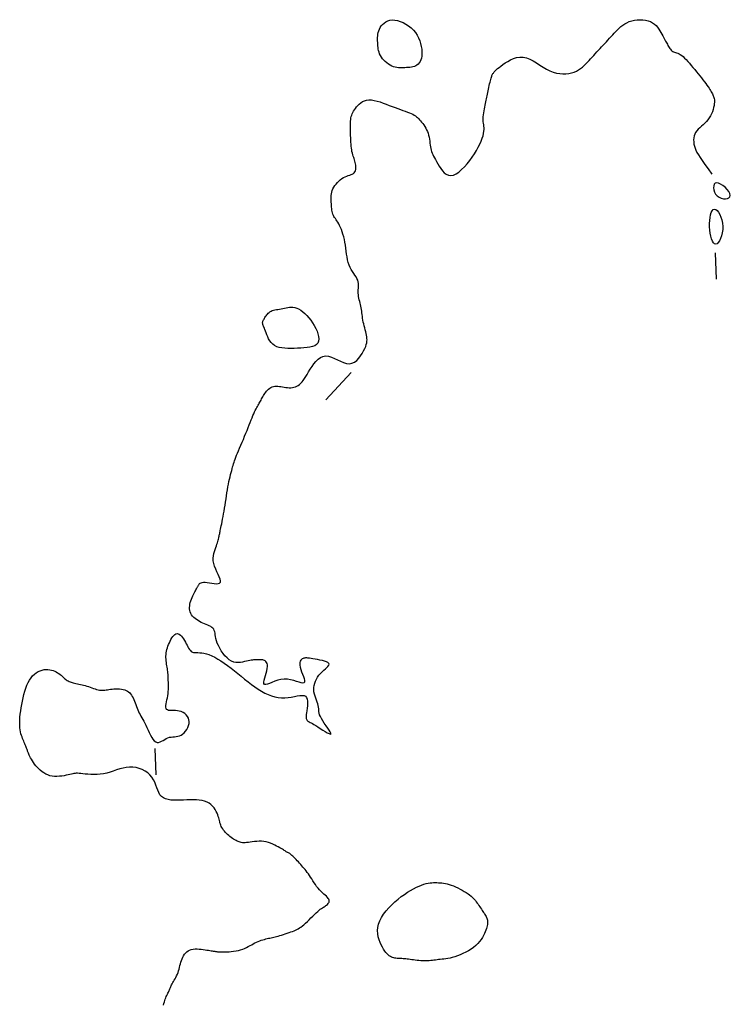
# Model space of a CAD drawing. Header units: millimetres. Extents: x 32690613 to 32693367, y 5343692 to 5344708.
# Tile 870 of 1009: x 32693310 to 32693337, y 5344181 to 5344219. Entities that reach past the tile are written whole.
import ezdxf

# ---------------------------------------------------------------- set-up
doc = ezdxf.new("R2010")
doc.units = ezdxf.units.MM
doc.header["$LTSCALE"] = 20
doc.layers.add('02-DGM_HL_492.50', color=92, linetype='Continuous')

msp = doc.modelspace()

# ---------------------------------------------------------------- linework, layer by layer
at = {"layer": '02-DGM_HL_492.50', "elevation": 492.5, "flags": 128}
for points in [[(32693315.623, 5344181.092), (32693315.638, 5344181.154), (32693315.654, 5344181.212), (32693315.671, 5344181.268), (32693315.689, 5344181.32), (32693315.708, 5344181.369), (32693315.727, 5344181.416), (32693315.748, 5344181.459), (32693315.768, 5344181.5), (32693315.787, 5344181.539), (32693315.806, 5344181.575), (32693315.823, 5344181.61), (32693315.839, 5344181.643), (32693315.852, 5344181.674), (32693315.864, 5344181.704), (32693315.875, 5344181.734), (32693315.887, 5344181.764), (32693315.899, 5344181.795), (32693315.913, 5344181.828), (32693315.929, 5344181.864), (32693315.949, 5344181.902), (32693315.972, 5344181.944), (32693315.999, 5344181.989), (32693316.028, 5344182.038), (32693316.058, 5344182.09), (32693316.088, 5344182.145), (32693316.118, 5344182.203), (32693316.146, 5344182.263), (32693316.171, 5344182.325), (32693316.193, 5344182.39), (32693316.212, 5344182.456), (32693316.23, 5344182.522), (32693316.246, 5344182.59), (32693316.263, 5344182.657), (32693316.281, 5344182.723), (32693316.301, 5344182.788), (32693316.323, 5344182.851), (32693316.35, 5344182.911), (32693316.38, 5344182.968), (32693316.415, 5344183.021), (32693316.455, 5344183.07), (32693316.501, 5344183.112), (32693316.552, 5344183.149), (32693316.609, 5344183.179), (32693316.673, 5344183.201), (32693316.743, 5344183.216), (32693316.818, 5344183.223), (32693316.897, 5344183.224), (32693316.976, 5344183.221), (32693317.055, 5344183.214), (32693317.132, 5344183.204), (32693317.205, 5344183.194), (32693317.271, 5344183.183), (32693317.33, 5344183.174), (32693317.383, 5344183.165), (32693317.428, 5344183.158), (32693317.469, 5344183.152), (32693317.505, 5344183.146), (32693317.537, 5344183.141), (32693317.566, 5344183.136), (32693317.593, 5344183.132), (32693317.619, 5344183.128), (32693317.645, 5344183.124), (32693317.672, 5344183.121), (32693317.703, 5344183.118), (32693317.738, 5344183.115), (32693317.779, 5344183.114), (32693317.828, 5344183.113), (32693317.886, 5344183.113), (32693317.953, 5344183.114), (32693318.029, 5344183.116), (32693318.111, 5344183.12), (32693318.198, 5344183.127), (32693318.287, 5344183.137), (32693318.377, 5344183.15), (32693318.465, 5344183.167), (32693318.55, 5344183.189), (32693318.63, 5344183.215), (32693318.705, 5344183.245), (32693318.776, 5344183.279), (32693318.844, 5344183.314), (32693318.909, 5344183.35), (32693318.972, 5344183.386), (32693319.034, 5344183.421), (32693319.096, 5344183.453), (32693319.157, 5344183.483), (32693319.218, 5344183.509), (32693319.279, 5344183.533), (32693319.338, 5344183.554), (32693319.397, 5344183.573), (32693319.454, 5344183.589), (32693319.509, 5344183.604), (32693319.562, 5344183.617), (32693319.612, 5344183.629), (32693319.661, 5344183.64), (32693319.709, 5344183.651), (32693319.758, 5344183.661), (32693319.808, 5344183.672), (32693319.86, 5344183.684), (32693319.915, 5344183.698), (32693319.975, 5344183.714), (32693320.039, 5344183.732), (32693320.107, 5344183.752), (32693320.178, 5344183.774), (32693320.25, 5344183.797), (32693320.321, 5344183.821), (32693320.392, 5344183.845), (32693320.46, 5344183.87), (32693320.524, 5344183.893), (32693320.583, 5344183.916), (32693320.638, 5344183.939), (32693320.691, 5344183.964), (32693320.742, 5344183.991), (32693320.794, 5344184.022), (32693320.846, 5344184.058), (32693320.9, 5344184.099), (32693320.959, 5344184.148), (32693321.021, 5344184.205), (32693321.088, 5344184.268), (32693321.156, 5344184.335), (32693321.225, 5344184.404), (32693321.293, 5344184.472), (32693321.36, 5344184.537), (32693321.423, 5344184.598), (32693321.481, 5344184.651), (32693321.534, 5344184.696), (32693321.581, 5344184.733), (32693321.623, 5344184.763), (32693321.662, 5344184.789), (32693321.697, 5344184.811), (32693321.73, 5344184.831), (32693321.762, 5344184.851), (32693321.792, 5344184.872), (32693321.822, 5344184.895), (32693321.851, 5344184.921), (32693321.876, 5344184.949), (32693321.897, 5344184.979), (32693321.913, 5344185.01), (32693321.92, 5344185.043), (32693321.919, 5344185.077), (32693321.908, 5344185.113), (32693321.885, 5344185.149), (32693321.853, 5344185.187), (32693321.812, 5344185.227), (32693321.765, 5344185.269), (32693321.713, 5344185.314), (32693321.658, 5344185.363), (32693321.602, 5344185.416), (32693321.546, 5344185.474), (32693321.493, 5344185.537), (32693321.442, 5344185.604), (32693321.393, 5344185.674), (32693321.345, 5344185.745), (32693321.299, 5344185.816), (32693321.255, 5344185.887), (32693321.211, 5344185.955), (32693321.169, 5344186.02), (32693321.127, 5344186.081), (32693321.085, 5344186.137), (32693321.044, 5344186.191), (32693321.003, 5344186.242), (32693320.961, 5344186.29), (32693320.919, 5344186.338), (32693320.877, 5344186.386), (32693320.834, 5344186.434), (32693320.79, 5344186.483), (32693320.746, 5344186.532), (32693320.701, 5344186.58), (32693320.658, 5344186.627), (32693320.616, 5344186.671), (32693320.576, 5344186.713), (32693320.538, 5344186.75), (32693320.503, 5344186.782), (32693320.472, 5344186.809), (32693320.444, 5344186.831), (32693320.419, 5344186.849), (32693320.396, 5344186.864), (32693320.374, 5344186.876), (32693320.352, 5344186.887), (32693320.332, 5344186.898), (32693320.311, 5344186.909), (32693320.289, 5344186.922), (32693320.265, 5344186.936), (32693320.239, 5344186.952), (32693320.21, 5344186.97), (32693320.177, 5344186.99), (32693320.138, 5344187.014), (32693320.094, 5344187.04), (32693320.042, 5344187.07), (32693319.984, 5344187.104), (32693319.919, 5344187.139), (32693319.847, 5344187.176), (32693319.771, 5344187.211), (32693319.69, 5344187.244), (32693319.606, 5344187.273), (32693319.52, 5344187.296), (32693319.431, 5344187.312), (32693319.342, 5344187.32), (32693319.253, 5344187.321), (32693319.164, 5344187.317), (32693319.079, 5344187.309), (32693318.996, 5344187.298), (32693318.918, 5344187.286), (32693318.846, 5344187.276), (32693318.78, 5344187.267), (32693318.721, 5344187.263), (32693318.669, 5344187.262), (32693318.622, 5344187.265), (32693318.578, 5344187.271), (32693318.538, 5344187.281), (32693318.498, 5344187.294), (32693318.459, 5344187.309), (32693318.419, 5344187.328), (32693318.376, 5344187.35), (32693318.332, 5344187.374), (32693318.286, 5344187.401), (32693318.239, 5344187.431), (32693318.192, 5344187.463), (32693318.146, 5344187.497), (32693318.1, 5344187.534), (32693318.056, 5344187.573), (32693318.014, 5344187.614), (32693317.974, 5344187.657), (32693317.937, 5344187.701), (32693317.902, 5344187.746), (32693317.871, 5344187.792), (32693317.842, 5344187.838), (32693317.818, 5344187.884), (32693317.798, 5344187.93), (32693317.781, 5344187.974), (32693317.767, 5344188.019), (32693317.756, 5344188.064), (32693317.745, 5344188.111), (32693317.733, 5344188.16), (32693317.719, 5344188.211), (32693317.703, 5344188.266), (32693317.682, 5344188.325), (32693317.656, 5344188.389), (32693317.624, 5344188.456), (32693317.585, 5344188.524), (32693317.54, 5344188.591), (32693317.486, 5344188.655), (32693317.424, 5344188.714), (32693317.354, 5344188.766), (32693317.274, 5344188.81), (32693317.184, 5344188.843), (32693317.086, 5344188.867), (32693316.98, 5344188.882), (32693316.868, 5344188.891), (32693316.75, 5344188.895), (32693316.629, 5344188.894), (32693316.506, 5344188.891), (32693316.381, 5344188.886), (32693316.257, 5344188.882), (32693316.134, 5344188.879), (32693316.015, 5344188.881), (32693315.902, 5344188.888), (32693315.796, 5344188.904), (32693315.699, 5344188.93), (32693315.614, 5344188.968), (32693315.542, 5344189.02), (32693315.484, 5344189.088), (32693315.437, 5344189.168), (32693315.398, 5344189.259), (32693315.362, 5344189.357), (32693315.326, 5344189.459), (32693315.286, 5344189.561), (32693315.239, 5344189.662), (32693315.18, 5344189.757), (32693315.106, 5344189.843), (32693315.02, 5344189.921), (32693314.922, 5344189.988), (32693314.814, 5344190.045), (32693314.699, 5344190.089), (32693314.579, 5344190.12), (32693314.456, 5344190.138), (32693314.331, 5344190.14), (32693314.206, 5344190.128), (32693314.082, 5344190.104), (32693313.958, 5344190.07), (32693313.835, 5344190.031), (32693313.711, 5344189.99), (32693313.588, 5344189.949), (32693313.464, 5344189.913), (32693313.34, 5344189.885), (32693313.216, 5344189.866), (32693313.093, 5344189.857), (32693312.973, 5344189.855), (32693312.858, 5344189.859), (32693312.749, 5344189.867), (32693312.648, 5344189.877), (32693312.557, 5344189.887), (32693312.478, 5344189.896), (32693312.411, 5344189.902), (32693312.354, 5344189.905), (32693312.304, 5344189.905), (32693312.259, 5344189.902), (32693312.215, 5344189.896), (32693312.169, 5344189.887), (32693312.119, 5344189.876), (32693312.062, 5344189.863), (32693311.995, 5344189.847), (32693311.92, 5344189.83), (32693311.838, 5344189.814), (32693311.751, 5344189.799), (32693311.66, 5344189.789), (32693311.569, 5344189.783), (32693311.478, 5344189.784), (32693311.388, 5344189.794), (32693311.303, 5344189.812), (32693311.222, 5344189.84), (32693311.144, 5344189.875), (32693311.071, 5344189.917), (32693311.002, 5344189.965), (32693310.937, 5344190.017), (32693310.876, 5344190.074), (32693310.819, 5344190.133), (32693310.767, 5344190.194), (32693310.719, 5344190.256), (32693310.675, 5344190.318), (32693310.635, 5344190.379), (32693310.6, 5344190.437), (32693310.569, 5344190.493), (32693310.542, 5344190.544), (32693310.519, 5344190.59), (32693310.501, 5344190.63), (32693310.486, 5344190.665), (32693310.473, 5344190.695), (32693310.463, 5344190.724), (32693310.453, 5344190.75), (32693310.444, 5344190.777), (32693310.435, 5344190.804), (32693310.424, 5344190.834), (32693310.411, 5344190.866), (32693310.397, 5344190.902), (32693310.381, 5344190.94), (32693310.363, 5344190.982), (32693310.345, 5344191.026), (32693310.325, 5344191.073), (32693310.305, 5344191.122), (32693310.283, 5344191.174), (32693310.262, 5344191.228), (32693310.241, 5344191.285), (32693310.22, 5344191.345), (32693310.201, 5344191.41), (32693310.185, 5344191.48), (32693310.171, 5344191.556), (32693310.161, 5344191.639), (32693310.155, 5344191.728), (32693310.153, 5344191.826), (32693310.157, 5344191.931), (32693310.164, 5344192.041), (32693310.176, 5344192.157), (32693310.191, 5344192.276), (32693310.21, 5344192.399), (32693310.233, 5344192.524), (32693310.258, 5344192.65), (32693310.285, 5344192.776), (32693310.316, 5344192.9), (32693310.35, 5344193.022), (32693310.388, 5344193.14), (32693310.43, 5344193.252), (32693310.476, 5344193.356), (32693310.528, 5344193.452), (32693310.584, 5344193.538), (32693310.646, 5344193.613), (32693310.713, 5344193.677), (32693310.783, 5344193.73), (32693310.856, 5344193.773), (32693310.931, 5344193.806), (32693311.007, 5344193.83), (32693311.082, 5344193.846), (32693311.156, 5344193.853), (32693311.227, 5344193.852), (32693311.296, 5344193.844), (32693311.363, 5344193.83), (32693311.426, 5344193.81), (32693311.486, 5344193.787), (32693311.542, 5344193.76), (32693311.594, 5344193.73), (32693311.642, 5344193.699), (32693311.686, 5344193.667), (32693311.726, 5344193.634), (32693311.763, 5344193.602), (32693311.798, 5344193.571), (32693311.831, 5344193.54), (32693311.862, 5344193.511), (32693311.894, 5344193.484), (32693311.926, 5344193.458), (32693311.958, 5344193.436), (32693311.992, 5344193.416), (32693312.028, 5344193.398), (32693312.066, 5344193.382), (32693312.105, 5344193.368), (32693312.147, 5344193.354), (32693312.192, 5344193.342), (32693312.24, 5344193.33), (32693312.292, 5344193.319), (32693312.346, 5344193.308), (32693312.402, 5344193.296), (32693312.461, 5344193.284), (32693312.522, 5344193.27), (32693312.583, 5344193.256), (32693312.646, 5344193.239), (32693312.709, 5344193.221), (32693312.773, 5344193.201), (32693312.836, 5344193.179), (32693312.898, 5344193.156), (32693312.959, 5344193.135), (32693313.019, 5344193.114), (32693313.078, 5344193.096), (32693313.134, 5344193.081), (32693313.188, 5344193.07), (32693313.239, 5344193.064), (32693313.288, 5344193.063), (32693313.337, 5344193.064), (32693313.386, 5344193.069), (32693313.436, 5344193.076), (32693313.488, 5344193.084), (32693313.544, 5344193.092), (32693313.604, 5344193.1), (32693313.668, 5344193.107), (32693313.737, 5344193.113), (32693313.807, 5344193.116), (32693313.879, 5344193.116), (32693313.95, 5344193.113), (32693314.02, 5344193.107), (32693314.085, 5344193.096), (32693314.146, 5344193.08), (32693314.201, 5344193.059), (32693314.251, 5344193.032), (32693314.295, 5344193), (32693314.335, 5344192.963), (32693314.371, 5344192.922), (32693314.403, 5344192.876), (32693314.434, 5344192.825), (32693314.462, 5344192.77), (32693314.488, 5344192.71), (32693314.514, 5344192.648), (32693314.539, 5344192.583), (32693314.564, 5344192.516), (32693314.588, 5344192.45), (32693314.614, 5344192.383), (32693314.64, 5344192.318), (32693314.668, 5344192.255), (32693314.697, 5344192.195), (32693314.728, 5344192.137), (32693314.761, 5344192.078), (32693314.795, 5344192.018), (32693314.831, 5344191.955), (32693314.868, 5344191.888), (32693314.907, 5344191.814), (32693314.947, 5344191.732), (32693314.989, 5344191.642), (32693315.032, 5344191.547), (32693315.076, 5344191.451), (32693315.122, 5344191.358), (32693315.17, 5344191.271), (32693315.219, 5344191.196), (32693315.27, 5344191.137), (32693315.322, 5344191.096), (32693315.376, 5344191.078), (32693315.432, 5344191.079), (32693315.489, 5344191.096), (32693315.547, 5344191.123), (32693315.606, 5344191.156), (32693315.666, 5344191.192), (32693315.727, 5344191.226), (32693315.788, 5344191.254), (32693315.85, 5344191.272), (32693315.912, 5344191.283), (32693315.975, 5344191.29), (32693316.037, 5344191.295), (32693316.099, 5344191.301), (32693316.161, 5344191.311), (32693316.223, 5344191.329), (32693316.285, 5344191.356), (32693316.345, 5344191.396), (32693316.404, 5344191.447), (32693316.458, 5344191.507), (32693316.506, 5344191.574), (32693316.546, 5344191.645), (32693316.576, 5344191.72), (32693316.594, 5344191.795), (32693316.598, 5344191.869), (32693316.588, 5344191.94), (32693316.564, 5344192.007), (32693316.528, 5344192.069), (32693316.481, 5344192.125), (32693316.425, 5344192.174), (32693316.362, 5344192.216), (32693316.294, 5344192.248), (32693316.221, 5344192.271), (32693316.147, 5344192.285), (32693316.072, 5344192.29), (32693316, 5344192.291), (32693315.931, 5344192.291), (32693315.868, 5344192.293), (32693315.813, 5344192.298), (32693315.768, 5344192.312), (32693315.735, 5344192.336), (32693315.716, 5344192.372), (32693315.708, 5344192.421), (32693315.71, 5344192.479), (32693315.719, 5344192.546), (32693315.732, 5344192.618), (32693315.749, 5344192.695), (32693315.766, 5344192.775), (32693315.782, 5344192.855), (32693315.793, 5344192.934), (32693315.801, 5344193.011), (32693315.806, 5344193.087), (32693315.808, 5344193.161), (32693315.809, 5344193.233), (32693315.808, 5344193.303), (32693315.806, 5344193.37), (32693315.803, 5344193.434), (32693315.801, 5344193.495), (32693315.798, 5344193.553), (32693315.796, 5344193.61), (32693315.792, 5344193.665), (32693315.788, 5344193.719), (32693315.783, 5344193.773), (32693315.777, 5344193.827), (32693315.769, 5344193.883), (32693315.76, 5344193.939), (32693315.75, 5344193.997), (32693315.74, 5344194.057), (32693315.73, 5344194.117), (32693315.722, 5344194.178), (32693315.715, 5344194.239), (32693315.712, 5344194.302), (32693315.711, 5344194.364), (32693315.715, 5344194.427), (32693315.723, 5344194.49), (32693315.734, 5344194.553), (32693315.75, 5344194.616), (32693315.768, 5344194.679), (32693315.79, 5344194.742), (32693315.814, 5344194.806), (32693315.842, 5344194.87), (32693315.872, 5344194.933), (32693315.904, 5344194.995), (32693315.939, 5344195.052), (32693315.975, 5344195.104), (32693316.013, 5344195.148), (32693316.052, 5344195.183), (32693316.093, 5344195.205), (32693316.134, 5344195.215), (32693316.176, 5344195.209), (32693316.218, 5344195.189), (32693316.26, 5344195.158), (32693316.301, 5344195.117), (32693316.342, 5344195.068), (32693316.38, 5344195.013), (32693316.418, 5344194.954), (32693316.452, 5344194.893), (32693316.485, 5344194.832), (32693316.516, 5344194.773), (32693316.546, 5344194.715), (32693316.576, 5344194.662), (32693316.607, 5344194.614), (32693316.641, 5344194.572), (32693316.677, 5344194.539), (32693316.717, 5344194.515), (32693316.762, 5344194.5), (32693316.812, 5344194.494), (32693316.868, 5344194.492), (32693316.93, 5344194.492), (32693316.999, 5344194.491), (32693317.074, 5344194.486), (32693317.157, 5344194.474), (32693317.248, 5344194.452), (32693317.347, 5344194.418), (32693317.453, 5344194.373), (32693317.566, 5344194.316), (32693317.683, 5344194.25), (32693317.805, 5344194.175), (32693317.931, 5344194.092), (32693318.058, 5344194.001), (32693318.187, 5344193.905), (32693318.316, 5344193.803), (32693318.445, 5344193.698), (32693318.574, 5344193.592), (32693318.704, 5344193.486), (32693318.833, 5344193.382), (32693318.962, 5344193.281), (32693319.09, 5344193.187), (32693319.219, 5344193.1), (32693319.347, 5344193.022), (32693319.475, 5344192.954), (32693319.602, 5344192.896), (32693319.729, 5344192.849), (32693319.856, 5344192.813), (32693319.982, 5344192.787), (32693320.107, 5344192.774), (32693320.233, 5344192.773), (32693320.357, 5344192.783), (32693320.478, 5344192.802), (32693320.595, 5344192.824), (32693320.704, 5344192.845), (32693320.804, 5344192.862), (32693320.891, 5344192.869), (32693320.965, 5344192.862), (32693321.022, 5344192.837), (32693321.062, 5344192.791), (32693321.085, 5344192.726), (32693321.096, 5344192.648), (32693321.097, 5344192.56), (32693321.09, 5344192.468), (32693321.079, 5344192.375), (32693321.067, 5344192.285), (32693321.055, 5344192.204), (32693321.048, 5344192.135), (32693321.044, 5344192.077), (32693321.044, 5344192.029), (32693321.048, 5344191.99), (32693321.055, 5344191.959), (32693321.065, 5344191.934), (32693321.077, 5344191.914), (32693321.092, 5344191.897), (32693321.11, 5344191.883), (32693321.131, 5344191.87), (32693321.157, 5344191.856), (32693321.189, 5344191.84), (32693321.229, 5344191.819), (32693321.278, 5344191.793), (32693321.337, 5344191.76), (32693321.408, 5344191.718), (32693321.49, 5344191.666), (32693321.581, 5344191.609), (32693321.673, 5344191.55), (32693321.763, 5344191.495), (32693321.844, 5344191.448), (32693321.912, 5344191.413), (32693321.962, 5344191.395), (32693321.988, 5344191.399), (32693321.986, 5344191.427), (32693321.96, 5344191.477), (32693321.917, 5344191.545), (32693321.861, 5344191.625), (32693321.797, 5344191.713), (32693321.732, 5344191.805), (32693321.671, 5344191.896), (32693321.62, 5344191.982), (32693321.582, 5344192.059), (32693321.556, 5344192.128), (32693321.54, 5344192.191), (32693321.53, 5344192.249), (32693321.524, 5344192.306), (32693321.519, 5344192.361), (32693321.512, 5344192.418), (32693321.501, 5344192.478), (32693321.482, 5344192.542), (32693321.459, 5344192.611), (32693321.432, 5344192.683), (32693321.405, 5344192.759), (32693321.379, 5344192.837), (32693321.357, 5344192.918), (32693321.34, 5344193), (32693321.332, 5344193.083), (32693321.334, 5344193.166), (32693321.346, 5344193.249), (32693321.367, 5344193.331), (32693321.396, 5344193.412), (32693321.433, 5344193.49), (32693321.478, 5344193.565), (32693321.529, 5344193.637), (32693321.586, 5344193.704), (32693321.648, 5344193.767), (32693321.712, 5344193.824), (32693321.773, 5344193.877), (32693321.828, 5344193.926), (32693321.872, 5344193.971), (32693321.902, 5344194.012), (32693321.915, 5344194.049), (32693321.905, 5344194.083), (32693321.871, 5344194.114), (32693321.815, 5344194.142), (32693321.743, 5344194.168), (32693321.659, 5344194.19), (32693321.568, 5344194.21), (32693321.475, 5344194.228), (32693321.384, 5344194.244), (32693321.3, 5344194.257), (32693321.227, 5344194.269), (32693321.165, 5344194.278), (32693321.111, 5344194.285), (32693321.065, 5344194.289), (32693321.024, 5344194.289), (32693320.988, 5344194.286), (32693320.956, 5344194.279), (32693320.925, 5344194.268), (32693320.894, 5344194.251), (32693320.866, 5344194.23), (32693320.84, 5344194.202), (32693320.819, 5344194.166), (32693320.805, 5344194.123), (32693320.798, 5344194.071), (32693320.8, 5344194.01), (32693320.812, 5344193.938), (32693320.836, 5344193.856), (32693320.868, 5344193.767), (32693320.903, 5344193.675), (32693320.936, 5344193.587), (32693320.963, 5344193.505), (32693320.979, 5344193.434), (32693320.98, 5344193.38), (32693320.961, 5344193.346), (32693320.919, 5344193.336), (32693320.855, 5344193.345), (32693320.774, 5344193.367), (32693320.677, 5344193.398), (32693320.569, 5344193.43), (32693320.452, 5344193.459), (32693320.33, 5344193.479), (32693320.205, 5344193.483), (32693320.081, 5344193.469), (32693319.96, 5344193.44), (32693319.846, 5344193.402), (32693319.74, 5344193.361), (32693319.647, 5344193.323), (32693319.567, 5344193.294), (32693319.505, 5344193.28), (32693319.462, 5344193.287), (32693319.44, 5344193.32), (32693319.437, 5344193.374), (32693319.448, 5344193.445), (32693319.468, 5344193.529), (32693319.494, 5344193.62), (32693319.521, 5344193.714), (32693319.546, 5344193.805), (32693319.563, 5344193.889), (32693319.571, 5344193.962), (32693319.568, 5344194.023), (32693319.557, 5344194.075), (32693319.539, 5344194.116), (32693319.515, 5344194.15), (32693319.488, 5344194.176), (32693319.457, 5344194.195), (32693319.426, 5344194.209), (32693319.394, 5344194.218), (32693319.363, 5344194.223), (32693319.331, 5344194.225), (32693319.3, 5344194.225), (32693319.269, 5344194.223), (32693319.238, 5344194.22), (32693319.207, 5344194.218), (32693319.175, 5344194.216), (32693319.144, 5344194.215), (32693319.112, 5344194.215), (32693319.077, 5344194.216), (32693319.04, 5344194.215), (32693318.999, 5344194.212), (32693318.953, 5344194.207), (32693318.901, 5344194.199), (32693318.843, 5344194.186), (32693318.777, 5344194.169), (32693318.705, 5344194.15), (32693318.628, 5344194.133), (32693318.546, 5344194.119), (32693318.462, 5344194.113), (32693318.375, 5344194.118), (32693318.288, 5344194.135), (32693318.201, 5344194.17), (32693318.116, 5344194.222), (32693318.034, 5344194.291), (32693317.956, 5344194.373), (32693317.882, 5344194.465), (32693317.816, 5344194.562), (32693317.756, 5344194.662), (32693317.706, 5344194.762), (32693317.666, 5344194.857), (32693317.636, 5344194.946), (32693317.615, 5344195.028), (32693317.6, 5344195.103), (32693317.589, 5344195.171), (32693317.579, 5344195.232), (32693317.567, 5344195.288), (32693317.551, 5344195.337), (32693317.529, 5344195.38), (32693317.498, 5344195.418), (32693317.459, 5344195.452), (32693317.413, 5344195.482), (32693317.361, 5344195.509), (32693317.305, 5344195.535), (32693317.245, 5344195.561), (32693317.183, 5344195.587), (32693317.119, 5344195.614), (32693317.056, 5344195.645), (32693316.993, 5344195.677), (32693316.932, 5344195.713), (32693316.874, 5344195.751), (32693316.82, 5344195.792), (32693316.77, 5344195.835), (32693316.727, 5344195.882), (32693316.69, 5344195.931), (32693316.66, 5344195.983), (32693316.638, 5344196.038), (32693316.623, 5344196.095), (32693316.614, 5344196.154), (32693316.612, 5344196.215), (32693316.615, 5344196.276), (32693316.624, 5344196.339), (32693316.638, 5344196.402), (32693316.657, 5344196.465), (32693316.679, 5344196.528), (32693316.704, 5344196.589), (32693316.73, 5344196.648), (32693316.757, 5344196.704), (32693316.784, 5344196.756), (32693316.81, 5344196.804), (32693316.833, 5344196.847), (32693316.854, 5344196.884), (32693316.871, 5344196.916), (32693316.887, 5344196.944), (32693316.9, 5344196.969), (32693316.912, 5344196.991), (32693316.924, 5344197.012), (32693316.935, 5344197.032), (32693316.946, 5344197.053), (32693316.959, 5344197.075), (32693316.973, 5344197.097), (32693316.992, 5344197.118), (32693317.016, 5344197.137), (32693317.048, 5344197.152), (32693317.089, 5344197.163), (32693317.141, 5344197.169), (32693317.204, 5344197.168), (32693317.281, 5344197.159), (32693317.367, 5344197.146), (32693317.456, 5344197.132), (32693317.544, 5344197.121), (32693317.626, 5344197.115), (32693317.696, 5344197.119), (32693317.749, 5344197.136), (32693317.781, 5344197.169), (32693317.788, 5344197.221), (32693317.773, 5344197.29), (32693317.742, 5344197.372), (32693317.7, 5344197.465), (32693317.653, 5344197.565), (32693317.605, 5344197.671), (32693317.563, 5344197.777), (32693317.531, 5344197.882), (32693317.514, 5344197.983), (32693317.51, 5344198.08), (32693317.517, 5344198.171), (32693317.532, 5344198.258), (32693317.553, 5344198.339), (32693317.579, 5344198.416), (32693317.605, 5344198.487), (32693317.63, 5344198.553), (32693317.652, 5344198.614), (32693317.67, 5344198.67), (32693317.686, 5344198.721), (32693317.699, 5344198.769), (32693317.71, 5344198.812), (32693317.719, 5344198.852), (32693317.728, 5344198.89), (32693317.735, 5344198.924), (32693317.742, 5344198.957), (32693317.748, 5344198.989), (32693317.755, 5344199.022), (32693317.763, 5344199.057), (32693317.771, 5344199.096), (32693317.78, 5344199.14), (32693317.791, 5344199.191), (32693317.803, 5344199.249), (32693317.817, 5344199.317), (32693317.833, 5344199.393), (32693317.85, 5344199.478), (32693317.868, 5344199.569), (32693317.887, 5344199.666), (32693317.906, 5344199.77), (32693317.925, 5344199.877), (32693317.944, 5344199.989), (32693317.962, 5344200.104), (32693317.979, 5344200.22), (32693317.997, 5344200.338), (32693318.014, 5344200.455), (32693318.032, 5344200.571), (32693318.05, 5344200.684), (32693318.068, 5344200.794), (32693318.087, 5344200.899), (32693318.107, 5344200.999), (32693318.128, 5344201.093), (32693318.148, 5344201.181), (32693318.169, 5344201.265), (32693318.19, 5344201.343), (32693318.211, 5344201.417), (32693318.23, 5344201.487), (32693318.249, 5344201.552), (32693318.267, 5344201.614), (32693318.285, 5344201.673), (32693318.303, 5344201.732), (32693318.323, 5344201.792), (32693318.344, 5344201.855), (32693318.369, 5344201.923), (32693318.397, 5344201.998), (32693318.43, 5344202.08), (32693318.469, 5344202.172), (32693318.511, 5344202.273), (32693318.557, 5344202.379), (32693318.605, 5344202.49), (32693318.655, 5344202.604), (32693318.704, 5344202.719), (32693318.752, 5344202.833), (32693318.799, 5344202.944), (32693318.842, 5344203.05), (32693318.882, 5344203.152), (32693318.92, 5344203.249), (32693318.956, 5344203.34), (32693318.989, 5344203.425), (32693319.021, 5344203.505), (32693319.052, 5344203.579), (32693319.081, 5344203.646), (32693319.109, 5344203.706), (32693319.137, 5344203.761), (32693319.164, 5344203.81), (32693319.189, 5344203.856), (32693319.214, 5344203.899), (32693319.239, 5344203.94), (32693319.262, 5344203.98), (32693319.285, 5344204.019), (32693319.307, 5344204.059), (32693319.328, 5344204.099), (32693319.35, 5344204.141), (32693319.372, 5344204.182), (32693319.395, 5344204.224), (32693319.42, 5344204.267), (32693319.446, 5344204.309), (32693319.474, 5344204.352), (32693319.505, 5344204.395), (32693319.539, 5344204.437), (32693319.575, 5344204.477), (32693319.614, 5344204.514), (32693319.656, 5344204.547), (32693319.7, 5344204.576), (32693319.747, 5344204.599), (32693319.798, 5344204.615), (32693319.851, 5344204.624), (32693319.906, 5344204.626), (32693319.964, 5344204.623), (32693320.023, 5344204.617), (32693320.084, 5344204.608), (32693320.146, 5344204.597), (32693320.209, 5344204.587), (32693320.272, 5344204.578), (32693320.334, 5344204.571), (32693320.397, 5344204.568), (32693320.458, 5344204.568), (32693320.519, 5344204.573), (32693320.577, 5344204.584), (32693320.634, 5344204.6), (32693320.689, 5344204.622), (32693320.741, 5344204.652), (32693320.791, 5344204.689), (32693320.839, 5344204.734), (32693320.885, 5344204.786), (32693320.932, 5344204.847), (32693320.979, 5344204.915), (32693321.029, 5344204.991), (32693321.082, 5344205.075), (32693321.138, 5344205.168), (32693321.199, 5344205.267), (32693321.266, 5344205.369), (32693321.337, 5344205.47), (32693321.415, 5344205.564), (32693321.497, 5344205.647), (32693321.586, 5344205.713), (32693321.681, 5344205.758), (32693321.782, 5344205.776), (32693321.889, 5344205.766), (32693322, 5344205.733), (32693322.116, 5344205.684), (32693322.232, 5344205.627), (32693322.349, 5344205.571), (32693322.464, 5344205.522), (32693322.576, 5344205.488), (32693322.683, 5344205.478), (32693322.784, 5344205.497), (32693322.878, 5344205.541), (32693322.964, 5344205.606), (32693323.043, 5344205.687), (32693323.114, 5344205.777), (32693323.176, 5344205.873), (32693323.228, 5344205.968), (32693323.272, 5344206.057), (32693323.305, 5344206.137), (32693323.33, 5344206.208), (32693323.346, 5344206.272), (32693323.355, 5344206.331), (32693323.357, 5344206.388), (32693323.354, 5344206.443), (32693323.347, 5344206.5), (32693323.336, 5344206.56), (32693323.321, 5344206.624), (32693323.305, 5344206.693), (32693323.287, 5344206.765), (32693323.269, 5344206.839), (32693323.251, 5344206.914), (32693323.233, 5344206.99), (32693323.216, 5344207.065), (32693323.202, 5344207.138), (32693323.19, 5344207.21), (32693323.18, 5344207.279), (32693323.171, 5344207.346), (32693323.163, 5344207.412), (32693323.155, 5344207.476), (32693323.147, 5344207.539), (32693323.137, 5344207.602), (32693323.126, 5344207.664), (32693323.112, 5344207.726), (32693323.096, 5344207.788), (32693323.08, 5344207.85), (32693323.064, 5344207.911), (32693323.049, 5344207.973), (32693323.037, 5344208.036), (32693323.028, 5344208.098), (32693323.023, 5344208.16), (32693323.023, 5344208.223), (32693323.026, 5344208.285), (32693323.03, 5344208.348), (32693323.034, 5344208.411), (32693323.035, 5344208.473), (32693323.032, 5344208.536), (32693323.022, 5344208.598), (32693323.003, 5344208.66), (32693322.975, 5344208.721), (32693322.939, 5344208.784), (32693322.897, 5344208.848), (32693322.851, 5344208.914), (32693322.804, 5344208.985), (32693322.757, 5344209.061), (32693322.713, 5344209.142), (32693322.675, 5344209.231), (32693322.644, 5344209.327), (32693322.619, 5344209.43), (32693322.598, 5344209.538), (32693322.581, 5344209.649), (32693322.565, 5344209.763), (32693322.55, 5344209.877), (32693322.534, 5344209.99), (32693322.516, 5344210.1), (32693322.494, 5344210.207), (32693322.47, 5344210.309), (32693322.442, 5344210.406), (32693322.412, 5344210.497), (32693322.38, 5344210.583), (32693322.348, 5344210.662), (32693322.314, 5344210.735), (32693322.28, 5344210.8), (32693322.247, 5344210.857), (32693322.214, 5344210.909), (32693322.183, 5344210.955), (32693322.153, 5344210.998), (32693322.125, 5344211.039), (32693322.099, 5344211.08), (32693322.077, 5344211.122), (32693322.057, 5344211.166), (32693322.042, 5344211.215), (32693322.029, 5344211.266), (32693322.02, 5344211.321), (32693322.013, 5344211.378), (32693322.007, 5344211.438), (32693322.003, 5344211.498), (32693322, 5344211.56), (32693321.998, 5344211.623), (32693321.996, 5344211.685), (32693321.994, 5344211.748), (32693321.995, 5344211.81), (32693321.999, 5344211.873), (32693322.006, 5344211.936), (32693322.018, 5344211.999), (32693322.037, 5344212.062), (32693322.062, 5344212.126), (32693322.094, 5344212.189), (32693322.134, 5344212.252), (32693322.179, 5344212.313), (32693322.229, 5344212.372), (32693322.284, 5344212.427), (32693322.341, 5344212.477), (32693322.401, 5344212.521), (32693322.462, 5344212.558), (32693322.523, 5344212.588), (32693322.583, 5344212.612), (32693322.642, 5344212.633), (32693322.698, 5344212.651), (32693322.75, 5344212.669), (32693322.797, 5344212.689), (32693322.838, 5344212.712), (32693322.872, 5344212.741), (32693322.898, 5344212.777), (32693322.916, 5344212.819), (32693322.928, 5344212.866), (32693322.934, 5344212.917), (32693322.935, 5344212.97), (32693322.931, 5344213.025), (32693322.923, 5344213.079), (32693322.912, 5344213.132), (32693322.898, 5344213.182), (32693322.883, 5344213.231), (32693322.866, 5344213.279), (32693322.849, 5344213.327), (32693322.831, 5344213.377), (32693322.814, 5344213.429), (32693322.799, 5344213.484), (32693322.785, 5344213.544), (32693322.773, 5344213.608), (32693322.763, 5344213.678), (32693322.756, 5344213.751), (32693322.749, 5344213.827), (32693322.744, 5344213.907), (32693322.74, 5344213.988), (32693322.736, 5344214.07), (32693322.733, 5344214.153), (32693322.73, 5344214.236), (32693322.727, 5344214.319), (32693322.725, 5344214.4), (32693322.724, 5344214.48), (32693322.724, 5344214.556), (32693322.726, 5344214.63), (32693322.73, 5344214.7), (32693322.737, 5344214.765), (32693322.746, 5344214.826), (32693322.759, 5344214.882), (32693322.775, 5344214.935), (32693322.794, 5344214.986), (32693322.818, 5344215.036), (32693322.846, 5344215.086), (32693322.878, 5344215.137), (32693322.915, 5344215.189), (32693322.957, 5344215.244), (32693323.005, 5344215.299), (32693323.059, 5344215.352), (32693323.119, 5344215.402), (32693323.185, 5344215.445), (32693323.259, 5344215.48), (32693323.341, 5344215.504), (32693323.43, 5344215.515), (32693323.528, 5344215.511), (32693323.633, 5344215.495), (32693323.742, 5344215.468), (32693323.856, 5344215.433), (32693323.972, 5344215.392), (32693324.088, 5344215.347), (32693324.203, 5344215.302), (32693324.316, 5344215.258), (32693324.425, 5344215.217), (32693324.53, 5344215.179), (32693324.629, 5344215.145), (32693324.723, 5344215.112), (32693324.811, 5344215.081), (32693324.893, 5344215.051), (32693324.968, 5344215.023), (32693325.035, 5344214.994), (32693325.095, 5344214.965), (32693325.149, 5344214.935), (32693325.196, 5344214.904), (32693325.24, 5344214.872), (32693325.28, 5344214.837), (32693325.319, 5344214.8), (32693325.356, 5344214.76), (32693325.394, 5344214.716), (32693325.433, 5344214.669), (32693325.472, 5344214.618), (32693325.511, 5344214.563), (32693325.55, 5344214.505), (32693325.586, 5344214.443), (32693325.62, 5344214.379), (32693325.65, 5344214.311), (32693325.676, 5344214.241), (32693325.698, 5344214.167), (32693325.715, 5344214.092), (32693325.729, 5344214.016), (32693325.74, 5344213.941), (32693325.75, 5344213.866), (32693325.76, 5344213.794), (32693325.771, 5344213.725), (32693325.782, 5344213.661), (32693325.796, 5344213.601), (32693325.813, 5344213.545), (32693325.834, 5344213.49), (32693325.857, 5344213.434), (32693325.885, 5344213.377), (32693325.917, 5344213.314), (32693325.954, 5344213.246), (32693325.996, 5344213.169), (32693326.044, 5344213.083), (32693326.097, 5344212.992), (32693326.157, 5344212.901), (32693326.222, 5344212.816), (32693326.293, 5344212.742), (32693326.371, 5344212.683), (32693326.455, 5344212.646), (32693326.545, 5344212.634), (32693326.642, 5344212.653), (32693326.743, 5344212.699), (32693326.848, 5344212.769), (32693326.953, 5344212.859), (32693327.059, 5344212.964), (32693327.161, 5344213.081), (32693327.26, 5344213.205), (32693327.352, 5344213.333), (32693327.437, 5344213.461), (32693327.514, 5344213.588), (32693327.582, 5344213.711), (32693327.642, 5344213.831), (32693327.693, 5344213.945), (32693327.734, 5344214.052), (32693327.767, 5344214.15), (32693327.789, 5344214.24), (32693327.802, 5344214.319), (32693327.807, 5344214.389), (32693327.805, 5344214.452), (32693327.799, 5344214.511), (32693327.791, 5344214.567), (32693327.782, 5344214.623), (32693327.774, 5344214.679), (32693327.77, 5344214.739), (32693327.77, 5344214.804), (32693327.774, 5344214.873), (32693327.781, 5344214.946), (32693327.792, 5344215.02), (32693327.805, 5344215.094), (32693327.818, 5344215.168), (32693327.833, 5344215.24), (32693327.847, 5344215.309), (32693327.861, 5344215.375), (32693327.874, 5344215.437), (32693327.886, 5344215.496), (32693327.899, 5344215.555), (32693327.911, 5344215.612), (32693327.923, 5344215.67), (32693327.935, 5344215.73), (32693327.948, 5344215.792), (32693327.962, 5344215.856), (32693327.975, 5344215.922), (32693327.99, 5344215.989), (32693328.004, 5344216.056), (32693328.018, 5344216.12), (32693328.033, 5344216.182), (32693328.046, 5344216.239), (32693328.059, 5344216.291), (32693328.072, 5344216.336), (32693328.083, 5344216.375), (32693328.095, 5344216.409), (32693328.107, 5344216.439), (32693328.118, 5344216.466), (32693328.131, 5344216.49), (32693328.144, 5344216.512), (32693328.158, 5344216.534), (32693328.174, 5344216.555), (32693328.192, 5344216.578), (32693328.215, 5344216.603), (32693328.243, 5344216.631), (32693328.278, 5344216.663), (32693328.322, 5344216.7), (32693328.375, 5344216.744), (32693328.44, 5344216.795), (32693328.517, 5344216.853), (32693328.605, 5344216.915), (32693328.703, 5344216.978), (32693328.809, 5344217.035), (32693328.922, 5344217.084), (32693329.041, 5344217.119), (32693329.163, 5344217.137), (32693329.288, 5344217.134), (32693329.415, 5344217.106), (32693329.542, 5344217.057), (32693329.669, 5344216.992), (32693329.797, 5344216.917), (32693329.925, 5344216.837), (32693330.054, 5344216.757), (32693330.182, 5344216.682), (32693330.309, 5344216.618), (32693330.436, 5344216.568), (32693330.561, 5344216.532), (32693330.684, 5344216.511), (32693330.804, 5344216.501), (32693330.919, 5344216.504), (32693331.029, 5344216.517), (32693331.132, 5344216.539), (32693331.229, 5344216.57), (32693331.317, 5344216.609), (32693331.399, 5344216.654), (32693331.474, 5344216.704), (32693331.544, 5344216.76), (32693331.611, 5344216.819), (32693331.674, 5344216.881), (32693331.735, 5344216.945), (32693331.795, 5344217.009), (32693331.855, 5344217.074), (32693331.915, 5344217.139), (32693331.975, 5344217.204), (32693332.035, 5344217.269), (32693332.095, 5344217.334), (32693332.155, 5344217.399), (32693332.215, 5344217.464), (32693332.275, 5344217.528), (32693332.335, 5344217.593), (32693332.395, 5344217.658), (32693332.455, 5344217.723), (32693332.515, 5344217.788), (32693332.575, 5344217.853), (32693332.635, 5344217.918), (32693332.695, 5344217.983), (32693332.755, 5344218.048), (32693332.815, 5344218.112), (32693332.877, 5344218.176), (32693332.94, 5344218.238), (32693333.006, 5344218.297), (32693333.077, 5344218.353), (32693333.152, 5344218.403), (32693333.233, 5344218.448), (32693333.322, 5344218.487), (32693333.418, 5344218.518), (32693333.52, 5344218.541), (32693333.626, 5344218.556), (32693333.733, 5344218.562), (32693333.838, 5344218.559), (32693333.941, 5344218.546), (32693334.038, 5344218.523), (32693334.128, 5344218.49), (32693334.208, 5344218.447), (32693334.279, 5344218.395), (32693334.342, 5344218.336), (32693334.397, 5344218.272), (32693334.446, 5344218.205), (32693334.49, 5344218.137), (32693334.529, 5344218.07), (32693334.564, 5344218.007), (32693334.596, 5344217.948), (32693334.626, 5344217.894), (32693334.654, 5344217.843), (32693334.68, 5344217.796), (32693334.704, 5344217.751), (32693334.728, 5344217.709), (32693334.751, 5344217.667), (32693334.773, 5344217.626), (32693334.796, 5344217.585), (32693334.819, 5344217.545), (32693334.842, 5344217.507), (32693334.866, 5344217.47), (32693334.892, 5344217.436), (32693334.919, 5344217.405), (32693334.948, 5344217.378), (32693334.978, 5344217.356), (32693335.012, 5344217.339), (32693335.047, 5344217.325), (32693335.086, 5344217.312), (32693335.127, 5344217.299), (32693335.17, 5344217.284), (32693335.217, 5344217.264), (32693335.266, 5344217.237), (32693335.318, 5344217.203), (32693335.373, 5344217.158), (32693335.431, 5344217.104), (32693335.491, 5344217.043), (32693335.553, 5344216.975), (32693335.616, 5344216.903), (32693335.681, 5344216.826), (32693335.746, 5344216.746), (32693335.812, 5344216.666), (32693335.877, 5344216.585), (32693335.942, 5344216.505), (32693336.006, 5344216.426), (32693336.067, 5344216.349), (32693336.126, 5344216.275), (32693336.181, 5344216.203), (32693336.233, 5344216.136), (32693336.28, 5344216.073), (32693336.321, 5344216.014), (32693336.358, 5344215.96), (32693336.39, 5344215.91), (32693336.418, 5344215.864), (32693336.443, 5344215.821), (32693336.465, 5344215.781), (32693336.485, 5344215.743), (32693336.502, 5344215.706), (32693336.519, 5344215.671), (32693336.533, 5344215.635), (32693336.545, 5344215.599), (32693336.555, 5344215.56), (32693336.561, 5344215.518), (32693336.564, 5344215.472), (32693336.563, 5344215.42), (32693336.558, 5344215.361), (32693336.547, 5344215.294), (32693336.532, 5344215.221), (32693336.511, 5344215.144), (32693336.484, 5344215.064), (32693336.452, 5344214.983), (32693336.413, 5344214.903), (32693336.368, 5344214.826), (32693336.317, 5344214.754), (32693336.26, 5344214.687), (32693336.197, 5344214.624), (32693336.133, 5344214.566), (32693336.068, 5344214.509), (32693336.005, 5344214.453), (32693335.946, 5344214.397), (32693335.893, 5344214.339), (32693335.849, 5344214.277), (32693335.815, 5344214.21), (32693335.791, 5344214.14), (32693335.777, 5344214.066), (32693335.772, 5344213.99), (32693335.775, 5344213.912), (32693335.785, 5344213.833), (32693335.803, 5344213.754), (32693335.828, 5344213.675), (32693335.86, 5344213.597), (32693335.9, 5344213.515), (32693335.952, 5344213.425), (32693336.017, 5344213.323), (32693336.099, 5344213.202), (32693336.2, 5344213.06), (32693336.322, 5344212.89), (32693336.467, 5344212.688)], [(32693336.585, 5344209.691), (32693336.624, 5344208.691)], [(32693321.791, 5344204.109), (32693322.751, 5344205.147)], [(32693315.343, 5344189.846), (32693315.304, 5344190.846)]]:
    msp.add_lwpolyline(points, dxfattribs=at)
for points in [[(32693325.444, 5344217.345), (32693325.444, 5344217.255), (32693325.436, 5344217.173), (32693325.421, 5344217.098), (32693325.399, 5344217.03), (32693325.371, 5344216.971), (32693325.337, 5344216.919), (32693325.299, 5344216.874), (32693325.255, 5344216.837), (32693325.208, 5344216.808), (32693325.156, 5344216.785), (32693325.102, 5344216.768), (32693325.045, 5344216.756), (32693324.985, 5344216.748), (32693324.925, 5344216.742), (32693324.863, 5344216.739), (32693324.8, 5344216.736), (32693324.738, 5344216.734), (32693324.676, 5344216.732), (32693324.613, 5344216.733), (32693324.55, 5344216.737), (32693324.487, 5344216.744), (32693324.424, 5344216.757), (32693324.361, 5344216.775), (32693324.298, 5344216.8), (32693324.234, 5344216.832), (32693324.171, 5344216.872), (32693324.11, 5344216.917), (32693324.051, 5344216.967), (32693323.997, 5344217.022), (32693323.947, 5344217.079), (32693323.902, 5344217.139), (32693323.865, 5344217.2), (32693323.835, 5344217.261), (32693323.812, 5344217.323), (32693323.795, 5344217.385), (32693323.782, 5344217.447), (32693323.774, 5344217.509), (32693323.768, 5344217.571), (32693323.765, 5344217.634), (32693323.762, 5344217.696), (32693323.76, 5344217.759), (32693323.759, 5344217.821), (32693323.759, 5344217.884), (32693323.763, 5344217.946), (32693323.77, 5344218.009), (32693323.783, 5344218.072), (32693323.801, 5344218.136), (32693323.826, 5344218.199), (32693323.859, 5344218.263), (32693323.899, 5344218.324), (32693323.948, 5344218.383), (32693324.004, 5344218.435), (32693324.069, 5344218.481), (32693324.142, 5344218.516), (32693324.223, 5344218.541), (32693324.313, 5344218.552), (32693324.41, 5344218.548), (32693324.513, 5344218.53), (32693324.62, 5344218.498), (32693324.728, 5344218.453), (32693324.835, 5344218.397), (32693324.937, 5344218.33), (32693325.033, 5344218.253), (32693325.12, 5344218.166), (32693325.196, 5344218.072), (32693325.261, 5344217.971), (32693325.316, 5344217.866), (32693325.36, 5344217.759), (32693325.395, 5344217.651), (32693325.42, 5344217.545), (32693325.436, 5344217.442)], [(32693337.166, 5344211.882), (32693337.149, 5344211.95), (32693337.106, 5344212.028), (32693337.043, 5344212.109), (32693336.967, 5344212.187), (32693336.883, 5344212.257), (32693336.797, 5344212.313), (32693336.717, 5344212.35), (32693336.647, 5344212.362), (32693336.593, 5344212.345), (32693336.555, 5344212.304), (32693336.534, 5344212.243), (32693336.529, 5344212.17), (32693336.54, 5344212.089), (32693336.567, 5344212.007), (32693336.609, 5344211.929), (32693336.666, 5344211.862), (32693336.738, 5344211.81), (32693336.818, 5344211.774), (32693336.902, 5344211.754), (32693336.984, 5344211.75), (32693337.056, 5344211.76), (32693337.115, 5344211.786), (32693337.154, 5344211.827)], [(32693336.879, 5344210.703), (32693336.876, 5344210.578), (32693336.86, 5344210.457), (32693336.833, 5344210.343), (32693336.798, 5344210.241), (32693336.755, 5344210.154), (32693336.709, 5344210.087), (32693336.661, 5344210.042), (32693336.613, 5344210.025), (32693336.568, 5344210.039), (32693336.526, 5344210.079), (32693336.488, 5344210.144), (32693336.454, 5344210.228), (32693336.426, 5344210.328), (32693336.403, 5344210.439), (32693336.388, 5344210.559), (32693336.379, 5344210.683), (32693336.378, 5344210.808), (32693336.384, 5344210.929), (32693336.398, 5344211.042), (32693336.418, 5344211.144), (32693336.445, 5344211.23), (32693336.478, 5344211.297), (32693336.517, 5344211.341), (32693336.561, 5344211.358), (32693336.61, 5344211.345), (32693336.662, 5344211.304), (32693336.713, 5344211.241), (32693336.762, 5344211.157), (32693336.805, 5344211.058), (32693336.841, 5344210.946), (32693336.866, 5344210.827)], [(32693320.682, 5344207.596), (32693320.757, 5344207.561), (32693320.835, 5344207.515), (32693320.914, 5344207.457), (32693320.992, 5344207.389), (32693321.07, 5344207.312), (32693321.146, 5344207.227), (32693321.219, 5344207.135), (32693321.288, 5344207.036), (32693321.351, 5344206.932), (32693321.408, 5344206.825), (32693321.455, 5344206.718), (32693321.492, 5344206.613), (32693321.515, 5344206.513), (32693321.523, 5344206.42), (32693321.513, 5344206.336), (32693321.485, 5344206.265), (32693321.435, 5344206.208), (32693321.367, 5344206.164), (32693321.283, 5344206.131), (32693321.185, 5344206.108), (32693321.076, 5344206.091), (32693320.96, 5344206.081), (32693320.838, 5344206.074), (32693320.714, 5344206.068), (32693320.589, 5344206.064), (32693320.466, 5344206.061), (32693320.346, 5344206.061), (32693320.23, 5344206.066), (32693320.121, 5344206.078), (32693320.018, 5344206.097), (32693319.925, 5344206.127), (32693319.843, 5344206.168), (32693319.772, 5344206.221), (32693319.711, 5344206.284), (32693319.66, 5344206.355), (32693319.617, 5344206.43), (32693319.581, 5344206.507), (32693319.55, 5344206.583), (32693319.523, 5344206.656), (32693319.499, 5344206.721), (32693319.476, 5344206.779), (32693319.455, 5344206.828), (32693319.437, 5344206.87), (32693319.42, 5344206.906), (32693319.407, 5344206.938), (32693319.397, 5344206.966), (32693319.39, 5344206.992), (32693319.387, 5344207.017), (32693319.388, 5344207.042), (32693319.393, 5344207.068), (32693319.401, 5344207.094), (32693319.412, 5344207.12), (32693319.426, 5344207.148), (32693319.442, 5344207.177), (32693319.459, 5344207.206), (32693319.478, 5344207.238), (32693319.499, 5344207.27), (32693319.52, 5344207.304), (32693319.544, 5344207.338), (32693319.57, 5344207.37), (32693319.599, 5344207.402), (32693319.631, 5344207.431), (32693319.667, 5344207.458), (32693319.708, 5344207.48), (32693319.753, 5344207.498), (32693319.803, 5344207.513), (32693319.856, 5344207.525), (32693319.912, 5344207.535), (32693319.971, 5344207.545), (32693320.031, 5344207.554), (32693320.093, 5344207.564), (32693320.155, 5344207.575), (32693320.217, 5344207.589), (32693320.279, 5344207.604), (32693320.342, 5344207.617), (32693320.406, 5344207.627), (32693320.472, 5344207.632), (32693320.539, 5344207.63), (32693320.609, 5344207.618)], [(32693327.932, 5344184.32), (32693327.937, 5344184.283), (32693327.939, 5344184.244), (32693327.937, 5344184.202), (32693327.931, 5344184.158), (32693327.922, 5344184.11), (32693327.909, 5344184.059), (32693327.893, 5344184.003), (32693327.872, 5344183.942), (32693327.847, 5344183.876), (32693327.818, 5344183.806), (32693327.783, 5344183.732), (32693327.741, 5344183.657), (32693327.693, 5344183.58), (32693327.636, 5344183.504), (32693327.57, 5344183.429), (32693327.495, 5344183.355), (32693327.409, 5344183.286), (32693327.315, 5344183.219), (32693327.215, 5344183.157), (32693327.11, 5344183.1), (32693327.004, 5344183.048), (32693326.898, 5344183.001), (32693326.793, 5344182.961), (32693326.693, 5344182.927), (32693326.599, 5344182.9), (32693326.511, 5344182.878), (32693326.429, 5344182.862), (32693326.351, 5344182.85), (32693326.277, 5344182.84), (32693326.208, 5344182.833), (32693326.141, 5344182.826), (32693326.078, 5344182.82), (32693326.017, 5344182.812), (32693325.957, 5344182.804), (32693325.899, 5344182.796), (32693325.84, 5344182.789), (32693325.782, 5344182.782), (32693325.722, 5344182.776), (32693325.662, 5344182.772), (32693325.599, 5344182.77), (32693325.533, 5344182.77), (32693325.465, 5344182.773), (32693325.396, 5344182.778), (32693325.327, 5344182.784), (32693325.258, 5344182.791), (32693325.189, 5344182.798), (32693325.123, 5344182.807), (32693325.058, 5344182.815), (32693324.997, 5344182.822), (32693324.939, 5344182.83), (32693324.883, 5344182.836), (32693324.829, 5344182.843), (32693324.778, 5344182.848), (32693324.728, 5344182.853), (32693324.681, 5344182.856), (32693324.634, 5344182.859), (32693324.589, 5344182.861), (32693324.544, 5344182.863), (32693324.5, 5344182.865), (32693324.457, 5344182.869), (32693324.414, 5344182.875), (32693324.372, 5344182.883), (32693324.33, 5344182.896), (32693324.287, 5344182.912), (32693324.245, 5344182.934), (32693324.202, 5344182.962), (32693324.159, 5344182.996), (32693324.116, 5344183.038), (32693324.072, 5344183.087), (32693324.028, 5344183.145), (32693323.984, 5344183.211), (32693323.939, 5344183.288), (32693323.894, 5344183.375), (32693323.852, 5344183.47), (32693323.814, 5344183.574), (32693323.784, 5344183.685), (32693323.765, 5344183.801), (32693323.758, 5344183.922), (32693323.766, 5344184.046), (32693323.793, 5344184.172), (32693323.84, 5344184.299), (32693323.905, 5344184.425), (32693323.986, 5344184.55), (32693324.079, 5344184.673), (32693324.184, 5344184.792), (32693324.296, 5344184.907), (32693324.414, 5344185.016), (32693324.535, 5344185.118), (32693324.656, 5344185.213), (32693324.776, 5344185.3), (32693324.895, 5344185.379), (32693325.012, 5344185.45), (32693325.124, 5344185.513), (32693325.232, 5344185.568), (32693325.335, 5344185.615), (32693325.431, 5344185.654), (32693325.52, 5344185.685), (32693325.602, 5344185.708), (32693325.679, 5344185.726), (32693325.751, 5344185.738), (32693325.819, 5344185.745), (32693325.885, 5344185.748), (32693325.948, 5344185.749), (32693326.011, 5344185.748), (32693326.074, 5344185.745), (32693326.137, 5344185.741), (32693326.202, 5344185.734), (32693326.268, 5344185.725), (32693326.336, 5344185.712), (32693326.406, 5344185.696), (32693326.48, 5344185.675), (32693326.557, 5344185.65), (32693326.638, 5344185.619), (32693326.722, 5344185.584), (32693326.807, 5344185.545), (32693326.891, 5344185.503), (32693326.974, 5344185.458), (32693327.053, 5344185.413), (32693327.127, 5344185.367), (32693327.195, 5344185.321), (32693327.256, 5344185.277), (32693327.31, 5344185.233), (32693327.357, 5344185.19), (32693327.4, 5344185.147), (32693327.439, 5344185.104), (32693327.475, 5344185.061), (32693327.509, 5344185.017), (32693327.543, 5344184.972), (32693327.576, 5344184.925), (32693327.609, 5344184.878), (32693327.641, 5344184.831), (32693327.673, 5344184.784), (32693327.704, 5344184.737), (32693327.734, 5344184.692), (32693327.763, 5344184.648), (32693327.79, 5344184.606), (32693327.816, 5344184.567), (32693327.84, 5344184.529), (32693327.862, 5344184.493), (32693327.881, 5344184.458), (32693327.898, 5344184.424), (32693327.913, 5344184.39), (32693327.924, 5344184.355)]]:
    msp.add_lwpolyline(points, close=True, dxfattribs=at)

doc.saveas('drawing.dxf')
